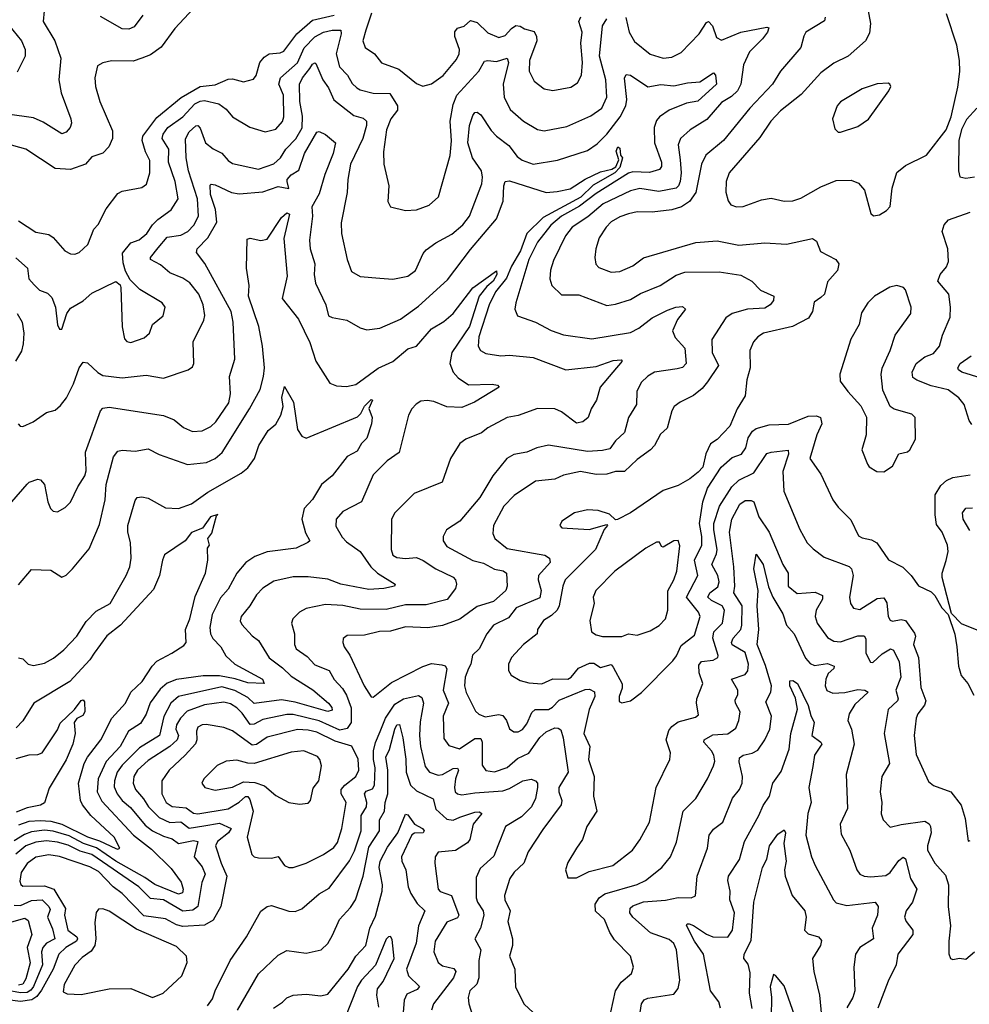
# Model space of a CAD drawing. Extents: x 1552033 to 1694788, y 811965 to 917215.
# Tile 270 of 632: x 1580111 to 1584501, y 908953 to 913503. Entities that reach past the tile are written whole.
import ezdxf

# ---------------------------------------------------------------- set-up
doc = ezdxf.new("R2010")
doc.units = 0

msp = doc.modelspace()

# ---------------------------------------------------------------- linework, layer by layer
at = {"layer": '0CON20XD'}
for points in [[(1584024.3, 913595), (1584044.4, 913485.6), (1584038.9, 913441.1), (1584020, 913405), (1583940, 913335), (1583875, 913301.8), (1583815, 913257.7), (1583722.9, 913157.1), (1583628.2, 913081.8), (1583583.8, 913035), (1583531.7, 912958.3), (1583390.6, 912795), (1583376.9, 912755), (1583374.4, 912705.6), (1583385.7, 912665.7), (1583398.3, 912648.3), (1583425, 912638.6), (1583455, 912639.4), (1583539.6, 912670.4), (1583585, 912678.1), (1583645, 912664.4), (1583685, 912665.6), (1583721.7, 912678.3), (1583815, 912731.1), (1583885, 912760.8), (1583955, 912761.5), (1583987.9, 912747.9), (1584015.4, 912715.4), (1584045, 912607.5), (1584057, 912597)], [(1580223.8, 913545), (1580220, 913495), (1580272.5, 913405), (1580300.4, 913325), (1580292.5, 913225), (1580303.2, 913165), (1580347.8, 913045), (1580350, 913025), (1580344, 913005), (1580325, 912984.3), (1580305, 912975.7), (1580219.3, 913029.3), (1580175, 913049.5), (1580055, 913067.5)], [(1580914.6, 913555), (1580827.4, 913462.6), (1580765, 913376.4), (1580715, 913341.5), (1580676, 913325)], [(1581736.5, 913533.5), (1581710.7, 913455), (1581697.7, 913405), (1581707.8, 913375), (1581750.5, 913345), (1581784, 913304), (1581862.9, 913275), (1581945, 913208.6), (1581975, 913195.8), (1582015, 913206.7), (1582067.8, 913245), (1582130.1, 913319.9), (1582142.5, 913345), (1582143.5, 913365), (1582122.9, 913425), (1582122.6, 913447.4), (1582135, 913464.5), (1582165, 913473.9), (1582195, 913499.1), (1582225, 913490), (1582275, 913443.2), (1582325, 913421.1), (1582355, 913430.4), (1582385, 913463.2), (1582405, 913476), (1582425, 913474.1), (1582445, 913461.8), (1582489, 913449), (1582500.2, 913425), (1582501, 913405), (1582467.2, 913315), (1582465.4, 913265.4), (1582489.8, 913219.8), (1582535, 913184.3), (1582575.6, 913175.6), (1582658.1, 913191.9), (1582688.9, 913211.1), (1582707.4, 913247.4), (1582712.5, 913305), (1582704.3, 913395), (1582710.5, 913445), (1582695.3, 913495), (1582705, 913516.8)], [(1584057, 912597), (1584085, 912601.2), (1584118.3, 912621.7), (1584135, 912640), (1584144, 912725), (1584165, 912796.7), (1584205, 912830), (1584303, 912877), (1584393.3, 912995), (1584416.1, 913053.9), (1584448, 913192), (1584456.3, 913263.7), (1584454.6, 913315), (1584442.3, 913385), (1584395, 913530)], [(1580093.3, 912403.3), (1580146.7, 912355), (1580153.6, 912305), (1580177.5, 912277.5), (1580202.7, 912252.7), (1580239, 912239), (1580259.1, 912219.1), (1580276.7, 912175), (1580285, 912092.5), (1580295, 912072.5), (1580305, 912072.5), (1580329.1, 912145), (1580345, 912170.5), (1580405, 912203.9), (1580445, 912239.1), (1580555, 912293.3), (1580575, 912277.5), (1580578.8, 912265), (1580584.6, 912084.6), (1580595, 912028.8), (1580606.5, 912016.5), (1580625, 912011.5), (1580686.8, 912033.2), (1580710.9, 912055), (1580725.5, 912094.5), (1580774.3, 912135), (1580784, 912175), (1580768.8, 912195), (1580666.7, 912256.7), (1580621.1, 912301.1), (1580600.5, 912340.5), (1580589.1, 912379.1), (1580585.3, 912425), (1580625, 912472.3), (1580663.5, 912486.5), (1580698.5, 912515), (1580724.5, 912555.5), (1580750.1, 912579.9), (1580810.5, 912625), (1580843.2, 912675), (1580829, 912755), (1580799.4, 912845), (1580800.2, 912905), (1580769.8, 912955), (1580774.8, 912975), (1580795.2, 913005), (1580865.6, 913054.4), (1580921.1, 913115), (1580945, 913127.6), (1580965, 913130), (1581032, 913115), (1581065, 913090.6), (1581094.6, 913054.6), (1581175, 913006.7), (1581245, 912985.5), (1581295, 912996.9), (1581325, 913032.5), (1581332.3, 913055), (1581330.6, 913155), (1581308.8, 913205), (1581317.2, 913235), (1581395.3, 913304.7), (1581426.6, 913373.4), (1581475, 913424.7), (1581515, 913446), (1581555.7, 913455.7), (1581595, 913455.4), (1581597.4, 913437.4), (1581574.3, 913345), (1581589.6, 913285), (1581626.5, 913246.5), (1581648.3, 913208.3), (1581668.7, 913188.7), (1581685, 913178.9), (1581744.2, 913164.2), (1581821.9, 913161.9), (1581856.8, 913105), (1581857.3, 913085), (1581827.2, 913045), (1581806.7, 912995), (1581792.9, 912892.9), (1581793.6, 912835), (1581816.9, 912735), (1581812.7, 912662.7), (1581825, 912638.8), (1581895, 912621.9), (1581945, 912624.4), (1582004, 912646), (1582047.5, 912685), (1582101.3, 912875), (1582106.2, 912943.8), (1582100.7, 913035), (1582115, 913112), (1582131.8, 913155), (1582234, 913265), (1582258.8, 913311.2), (1582274.6, 913315.4), (1582315, 913309.8), (1582365, 913325.5), (1582369.7, 913305), (1582345.7, 913205), (1582350.5, 913145), (1582378, 913088), (1582439.4, 913035), (1582505, 912995.5), (1582535, 912990.5), (1582640.4, 913009.6), (1582751, 913059), (1582801.5, 913095), (1582824.7, 913145.3), (1582820, 913225), (1582790.7, 913335), (1582805.3, 913474.7), (1582825, 913507.5)], [(1580105, 912573.1), (1580185, 912521.4), (1580245, 912510.5), (1580266, 912496), (1580318.8, 912435), (1580345, 912420.8), (1580365, 912419.2), (1580385, 912426.9), (1580426.4, 912465), (1580453.8, 912535), (1580473.5, 912556.5), (1580511, 912629), (1580565, 912700.6), (1580585, 912710.5), (1580675, 912728.1), (1580697.4, 912742.6), (1580711.8, 912795), (1580713, 912853), (1580692.3, 912892.3), (1580676.8, 912945), (1580679.5, 912965), (1580745, 913050.9), (1580856.9, 913143.1), (1580945, 913194.2), (1581015, 913202.9), (1581075, 913228.9), (1581095, 913230.3), (1581145, 913215.6), (1581192, 913228), (1581203.6, 913245), (1581220.6, 913305), (1581240.4, 913329.6), (1581264, 913346), (1581315, 913350.8), (1581331.7, 913358.3), (1581392.1, 913437.9), (1581465, 913500.9), (1581565, 913524.8)], [(1580680, 913525), (1580639.3, 913470.7), (1580615, 913460), (1580585, 913461.5), (1580485, 913517.5)], [(1583834.5, 913515), (1583831.7, 913498.3), (1583745.7, 913445), (1583735, 913426.7), (1583722.2, 913375), (1583627.8, 913265), (1583590.4, 913205), (1583486.6, 913095), (1583364.6, 912945), (1583282.6, 912877.4), (1583262.1, 912835), (1583235.9, 912704.1), (1583207, 912663), (1583170.8, 912639.2), (1583125.3, 912624.7), (1583035, 912613.3), (1582965.3, 912615.3), (1582925, 912606), (1582885, 912592.3), (1582845, 912569.2), (1582821.8, 912545), (1582789.6, 912495), (1582774.6, 912445), (1582770, 912405), (1582773.6, 912373.6), (1582787.4, 912357.4), (1582845, 912337.3), (1582885, 912339.6), (1582945, 912365.4), (1582995, 912403.1), (1583235.9, 912474.1), (1583335, 912481.6), (1583435, 912461.1), (1583555, 912472.5), (1583655, 912465.5), (1583775, 912491.4), (1583795, 912480), (1583812.8, 912432.8), (1583884, 912395), (1583898.1, 912375), (1583891.1, 912345), (1583845, 912291.9), (1583830.6, 912235), (1583815, 912220), (1583782.7, 912197.3), (1583775.9, 912154.1), (1583756.6, 912123.4), (1583683.8, 912085), (1583550, 912055), (1583522.9, 912037.1), (1583503.1, 912015), (1583486.7, 911975), (1583488.2, 911895), (1583471.7, 911838.3), (1583464.2, 911765), (1583426.9, 911705), (1583394.2, 911625), (1583335, 911562.5), (1583305, 911542.5), (1583283, 911497), (1583268.6, 911435), (1583247.8, 911412.2), (1583208.6, 911381.4), (1583155, 911351.1), (1583085, 911328.1), (1582935, 911224.2), (1582875, 911193.3), (1582865, 911192.5), (1582837.7, 911217.7), (1582785, 911235.6), (1582735, 911237.8), (1582675.4, 911224.6), (1582616.7, 911185), (1582607.5, 911165), (1582617.5, 911155), (1582743.2, 911146.8), (1582825, 911170), (1582827.5, 911165), (1582813.3, 911146.7), (1582773.1, 911055), (1582632.2, 910915), (1582621.1, 910885), (1582605.2, 910795), (1582595.4, 910774.6), (1582569.9, 910750.1), (1582532.7, 910727.3), (1582504.3, 910685), (1582502.5, 910665), (1582440.4, 910615), (1582384.3, 910555), (1582370, 910525), (1582370.8, 910495), (1582383.3, 910473.3), (1582425, 910449.2), (1582465, 910438.6), (1582523.8, 910433.8), (1582575, 910457.2), (1582645, 910455.3), (1582660, 910465), (1582693.4, 910506.5), (1582745, 910529.1), (1582765, 910529), (1582795, 910508.8), (1582845, 910523.1), (1582855, 910511.1), (1582895.5, 910434.5), (1582896.2, 910413.8), (1582881.4, 910375), (1582882.3, 910352.3), (1582895, 910346.7), (1582935, 910355.8), (1582985, 910394.2), (1583129.6, 910540.4), (1583146.8, 910563.2), (1583168.3, 910611.7), (1583230.8, 910659.2), (1583255.7, 910745.7), (1583248.4, 910765), (1583192.7, 910835), (1583245.8, 910935), (1583229.7, 911005), (1583264.5, 911075.5), (1583264.8, 911115), (1583252.7, 911175), (1583268.1, 911275), (1583291, 911339), (1583354, 911436), (1583405, 911479.4), (1583446.9, 911495), (1583466.8, 911525), (1583479.1, 911570.9), (1583499, 911601), (1583515, 911613.3), (1583575, 911630.5), (1583665, 911634.6), (1583755, 911671.1), (1583795, 911672.9), (1583812.5, 911665), (1583819.6, 911635), (1583795.2, 911584.8), (1583763.1, 911475), (1583815, 911402.5), (1583870, 911285), (1583895, 911250.8), (1583952.6, 911192.6), (1583988.2, 911118.2), (1584005, 911108.5), (1584049.1, 911099.1), (1584072.9, 911085), (1584127.6, 911007.6), (1584193.8, 910973.8), (1584231.4, 910935), (1584266.3, 910886.3), (1584325, 910859.2), (1584342, 910842), (1584374, 910785), (1584402.5, 910755), (1584434.2, 910664.2), (1584443.1, 910605), (1584451.4, 910515), (1584463, 910473), (1584493.8, 910435), (1584521.7, 910381.7)], [(1582913.4, 913513.4), (1582928.2, 913445), (1582952.8, 913402.8), (1583024.7, 913344.7), (1583085.7, 913325.7), (1583125, 913330), (1583168.1, 913351.9), (1583252.2, 913437.8), (1583285, 913490.6), (1583295, 913495.7), (1583313.3, 913475), (1583331.7, 913421.7), (1583355, 913408.5), (1583445, 913446), (1583565, 913468.2), (1583573.8, 913465), (1583567.1, 913445), (1583545.2, 913414.8), (1583483.9, 913355), (1583457.1, 913295), (1583444.7, 913205), (1583428.6, 913175), (1583401.9, 913148.1), (1583355, 913120.4), (1583287.5, 913042.5), (1583210.6, 912995), (1583165.3, 912954.7), (1583155.3, 912924.7), (1583164.3, 912855.7)], [(1580059.3, 913479.3), (1580119.1, 913405), (1580135.5, 913365), (1580136.7, 913335), (1580099.7, 913260.3)], [(1580676, 913325), (1580635, 913312.2), (1580535, 913312.7), (1580495, 913304.4), (1580470.2, 913289.8), (1580457.5, 913235), (1580461.9, 913195), (1580481.8, 913125), (1580539.5, 912989.5), (1580540.4, 912955), (1580523.5, 912916.5), (1580495, 912886.7), (1580445, 912869.6), (1580414.7, 912835.3), (1580345, 912811.5), (1580275.3, 912815.3), (1580138.8, 912905), (1580045, 912931.5)], [(1580103.6, 911635), (1580112.5, 911625), (1580125, 911623.8), (1580172.9, 911645), (1580235, 911688), (1580275, 911699.4), (1580299.8, 911720.2), (1580326.9, 911755), (1580359.4, 911820.6), (1580385, 911894.3), (1580405, 911920.6), (1580425, 911918.1), (1580472.2, 911872.2), (1580495, 911858.7), (1580585, 911847.5), (1580695, 911860), (1580775, 911846.5), (1580890, 911885), (1580910.3, 911899.7), (1580915.7, 911915), (1580912.9, 912015), (1580962.5, 912115), (1580966.1, 912136.1), (1580959.1, 912185), (1580938.8, 912235), (1580896.9, 912286.9), (1580865, 912308.4), (1580805, 912334.1), (1580761.1, 912371.1), (1580715.5, 912395), (1580716.1, 912405), (1580750.7, 912449.3), (1580791.9, 912498.1), (1580855, 912507.5), (1580888.2, 912525), (1580916.1, 912553.9), (1580937.1, 912595), (1580933.2, 912675), (1580891.9, 912805), (1580880.2, 912865), (1580877.2, 912952.8), (1580895, 912984.6), (1580925, 913012.9), (1580935, 913014), (1580945, 913001.4), (1580969.7, 912935), (1581005, 912906.7), (1581045.9, 912885.9), (1581075, 912852.5), (1581095, 912839.2), (1581215, 912812.7), (1581285, 912837.6), (1581316.1, 912865), (1581341.1, 912905), (1581387.6, 912952.4), (1581416.4, 913003.6), (1581417.4, 913057.4), (1581405.5, 913125), (1581404.8, 913205), (1581418.2, 913235), (1581451.6, 913278.4), (1581465, 913297.5), (1581475, 913304.4), (1581480.4, 913300.4), (1581512.3, 913225), (1581538.8, 913188.8), (1581562.7, 913132.7), (1581655, 913060.8), (1581698, 913048), (1581714, 913034), (1581714.7, 913015), (1581696.8, 912955), (1581640.7, 912835), (1581627.7, 912765), (1581625.4, 912705), (1581596.2, 912563.8), (1581597.9, 912515), (1581624.6, 912394.6), (1581645, 912339.2), (1581685, 912317.1), (1581775, 912308.1), (1581835, 912304.4), (1581905, 912318.2), (1581940, 912345), (1581976.7, 912423.3), (1581990.2, 912439.8), (1582035, 912472.2), (1582108.1, 912511.9), (1582158.8, 912555), (1582189.6, 912595), (1582247.2, 912745), (1582250.5, 912775), (1582245, 912804.3), (1582204.6, 912864.6), (1582182.5, 912935), (1582190.9, 913015), (1582205, 913061.2), (1582215, 913074), (1582225, 913076), (1582243, 913063), (1582290.7, 912990.7), (1582315, 912964.6), (1582372.1, 912922.1), (1582411.1, 912871.1), (1582433.5, 912853.5), (1582485, 912835.9), (1582596.6, 912853.4), (1582735, 912899.6), (1582780.8, 912929.2), (1582825, 912973.8), (1582885.9, 913055), (1582913.3, 913105), (1582917.3, 913135), (1582906.1, 913233.9), (1582915, 913250), (1582935, 913247.1), (1583015, 913193.6), (1583075, 913203.2), (1583135, 913198.2), (1583197.7, 913212.3), (1583255, 913215.9), (1583318.3, 913258.3), (1583327.6, 913247.6), (1583331.2, 913205), (1583245, 913126.2), (1583192.6, 913117.4), (1583113.1, 913085), (1583068.5, 913055), (1583055, 913038.1), (1583044.1, 913005), (1583045.9, 912935), (1583078, 912845), (1583078.4, 912825), (1583068.9, 912811.1), (1583022.6, 912797.4), (1582945, 912799.8), (1582925, 912794.5), (1582775, 912699.7), (1582698.8, 912641.2), (1582615, 912595.9), (1582566.2, 912553.8), (1582505, 912475.4), (1582465.2, 912395), (1582403.9, 912195), (1582400, 912165), (1582411.4, 912135), (1582496, 912106), (1582567.1, 912067.1), (1582625, 912046.9), (1582755, 912028.2), (1582935, 912057.9), (1582972.8, 912077.2), (1583034.4, 912125.6), (1583105, 912161.3), (1583143.3, 912175), (1583175, 912177.7), (1583187.9, 912165), (1583151.5, 912118.5), (1583128.1, 912065), (1583141.4, 912035), (1583185.5, 911985), (1583191.5, 911915), (1583175, 911895.5), (1583149.6, 911890.4)], [(1583905, 912983.8), (1583985, 913009.2), (1584035, 913044.2), (1584128.8, 913175), (1584137.5, 913195), (1584132.5, 913205), (1584125, 913210), (1584075, 913207.1), (1584005.6, 913184.4), (1583905, 913124), (1583890, 913105), (1583867.5, 913045), (1583879.3, 912999.3), (1583893.9, 912983.9), (1583905, 912983.8)], [(1584535, 913094), (1584487.7, 913042.3), (1584464, 912996), (1584452, 912945), (1584451.4, 912805), (1584457.5, 912777.5), (1584485, 912770.5), (1584525, 912776.4)], [(1580074.3, 911275), (1580145, 911356), (1580155, 911365.8), (1580195, 911380), (1580207.3, 911377.3), (1580226, 911355), (1580241.4, 911275), (1580253.6, 911243.6), (1580265, 911232), (1580285, 911229.2), (1580321.3, 911248.7), (1580345, 911274.2), (1580379.6, 911345), (1580412.5, 911395), (1580418.5, 911418.5), (1580415.5, 911505), (1580483.8, 911695), (1580495, 911708.1), (1580525, 911712.1), (1580775, 911674.6), (1580825, 911654.6), (1580868.6, 911618.6), (1580909.8, 911600.2), (1580955, 911603.1), (1580995, 911623.2), (1581017.8, 911645), (1581077, 911733), (1581085.6, 911775), (1581081.2, 911855), (1581105.4, 911934.6), (1581097.3, 912105), (1581088.2, 912155), (1580966.1, 912376.1), (1580927.4, 912427.4), (1580930.9, 912445), (1580980.6, 912495), (1581021.8, 912568.2), (1581016, 912626), (1580992.3, 912695), (1580991.8, 912738.2), (1580996, 912744), (1581015, 912739.6), (1581089.2, 912705), (1581125, 912699.1), (1581235, 912707.6), (1581305, 912733.1), (1581355, 912723.3), (1581347.1, 912755), (1581347.8, 912765), (1581365, 912786.4), (1581401.7, 912808.3), (1581427.9, 912885), (1581485, 912983.1), (1581495, 912986.7), (1581525, 912973.1), (1581570.4, 912935), (1581560, 912885), (1581521.6, 912788.4), (1581495, 912698), (1581461.5, 912638.5), (1581464.2, 912595), (1581450.6, 912485), (1581453.2, 912445), (1581475.9, 912375), (1581471.8, 912325), (1581478.8, 912285), (1581525.8, 912185.8), (1581538.6, 912135), (1581555, 912126.7), (1581623.3, 912115), (1581685, 912078.6), (1581715, 912070.6), (1581775, 912077.8), (1581870.5, 912119.5), (1581955, 912179.5), (1582088.9, 912301.1), (1582195, 912440.8), (1582315, 912583.6), (1582346.3, 912665), (1582348.8, 912735), (1582355, 912755.7), (1582375, 912758.2), (1582545, 912705.4), (1582595, 912708.7), (1582655, 912722), (1582725, 912767.1), (1582795, 912800.9), (1582848, 912812), (1582866.9, 912823.1), (1582880, 912855), (1582868.7, 912895), (1582875.4, 912915.4), (1582885, 912910), (1582887.7, 912877.7), (1582898, 912865), (1582885, 912820), (1582862.3, 912795), (1582761.8, 912738.2), (1582705, 912683), (1582530.8, 912589.1), (1582455.5, 912515), (1582425.9, 912435), (1582385, 912364.8), (1582361, 912309), (1582310.5, 912245), (1582281.4, 912185), (1582233.1, 912036.9), (1582230.9, 911995), (1582240.8, 911975), (1582265, 911961.1), (1582335, 911950), (1582375, 911952.3), (1582485, 911942.9), (1582635.4, 911885.4), (1582775, 911901.2), (1582855, 911927.9), (1582891.7, 911931.7), (1582896, 911925), (1582853.5, 911875), (1582794.5, 911805), (1582777.1, 911745), (1582753.1, 911705), (1582739.2, 911665), (1582713.3, 911645), (1582685, 911639.4), (1582615, 911690.7), (1582585.2, 911705.2), (1582505, 911706.1), (1582415, 911674.3), (1582365, 911664.4), (1582275, 911617.3), (1582245, 911594.4), (1582173.8, 911565), (1582146.2, 911545), (1582102, 911475), (1582063.7, 911366.3), (1581935, 911312.9), (1581845.6, 911225), (1581829.5, 911195), (1581828.2, 911055), (1581835, 911028.6), (1581855, 911017.1), (1581895, 911013.1), (1581945, 911017.4), (1581975.7, 911004.3), (1582035, 910965.9), (1582115, 910927.3), (1582125.6, 910915), (1582130.5, 910895), (1582125.6, 910875), (1582086.6, 910823.4), (1581990.3, 910799.7), (1581895, 910799.1), (1581805, 910777.4), (1581685, 910779), (1581605, 910795.3), (1581525, 910801.3), (1581435, 910782.7), (1581405, 910765.6), (1581373.1, 910735), (1581367.5, 910715), (1581381.5, 910665), (1581381.3, 910615), (1581388.5, 910595), (1581440.4, 910560.4), (1581475, 910522.5), (1581541.2, 910495), (1581563.8, 910453.8), (1581602.5, 910412.5), (1581621.6, 910381.6), (1581643, 910323), (1581643.4, 910255), (1581625, 910226.9), (1581590.5, 910220.5), (1581495, 910263.3), (1581375, 910292.5), (1581345, 910291.6), (1581235, 910268.5), (1581195, 910247.1), (1581175.7, 910245.7), (1581139, 910299), (1581115, 910322.8), (1581085, 910341.3), (1581055, 910349), (1580965, 910336.9), (1580885, 910306.9), (1580854, 910275), (1580836, 910245), (1580833, 910225), (1580844.8, 910195), (1580838.1, 910175), (1580805.3, 910144.7), (1580705, 910080.2), (1580655, 910035.3), (1580637.9, 910005), (1580635.3, 909975), (1580646.9, 909945), (1580683, 909903), (1580705.6, 909865), (1580755.9, 909815.9), (1580805, 909793.8), (1580855.4, 909795.4), (1580895, 909767.6), (1580962, 909778), (1581035, 909790.6), (1581088.5, 909765), (1581076.8, 909745), (1581025.7, 909705), (1581016.6, 909685), (1581042.1, 909605), (1581068.9, 909545), (1581040, 909405), (1581005, 909342.3), (1580965, 909319.2), (1580865, 909313), (1580835, 909320.2), (1580785, 909347.2), (1580685, 909361.5), (1580585.1, 909465.1), (1580543.3, 909495), (1580475, 909567), (1580435, 909587.6), (1580295, 909635.2), (1580245, 909643.6), (1580185, 909632.4), (1580145, 909604.1), (1580118.2, 909561.8), (1580111.8, 909521.8), (1580115.9, 909505.9), (1580125, 909498.2), (1580225, 909500.3), (1580268.6, 909485), (1580322.8, 909395), (1580318.7, 909365), (1580333.2, 909295), (1580374.6, 909265), (1580378.8, 909255), (1580373.8, 909245), (1580324.7, 909215), (1580292.1, 909185), (1580265.9, 909115), (1580212.2, 909017.8), (1580190.5, 908989.5), (1580166.8, 908973.2), (1580115, 908966.1), (1580055, 908972.9)], [(1583164.3, 912855.7), (1583168.4, 912795), (1583164.4, 912755.6), (1583156.2, 912735), (1583145.1, 912724.9), (1583065, 912709.6), (1582977.2, 912722.8), (1582935, 912712.8), (1582808.1, 912651.9), (1582737.2, 912592.8), (1582665, 912544), (1582633.3, 912505), (1582578.8, 912391.2), (1582564.7, 912345.3), (1582561.8, 912305), (1582570.6, 912275), (1582615, 912232.2), (1582695, 912232), (1582825, 912182.3), (1582865, 912188), (1582935, 912210), (1582981.3, 912238.7), (1583071.4, 912275), (1583145, 912322.3), (1583186.3, 912336.3), (1583345, 912337.8), (1583445, 912322.5), (1583494.7, 912294.7), (1583535, 912253.1), (1583596.7, 912225), (1583595.8, 912205), (1583580, 912185), (1583555, 912169.7), (1583475, 912165.7), (1583404.7, 912145.3), (1583374.8, 912125.3), (1583310.8, 912025), (1583312.4, 911965), (1583341.5, 911905), (1583290.4, 911829.6), (1583265, 911798.8), (1583225, 911766.7), (1583164.2, 911735.8), (1583136.7, 911715), (1583125.5, 911695), (1583104.4, 911615.6), (1583072.6, 911587.4), (1583045.7, 911535), (1583027.5, 911515), (1582965, 911470.5), (1582906, 911415), (1582865, 911414.6), (1582825, 911402.8), (1582775, 911401.2), (1582704, 911416), (1582625, 911397.9), (1582585, 911380.4), (1582495, 911370.4), (1582396.5, 911305), (1582349.2, 911255), (1582300.9, 911165), (1582298, 911128), (1582307.8, 911105), (1582365, 911059.3), (1582538.9, 911028.9), (1582560, 911015), (1582563.3, 910995), (1582508.9, 910935), (1582506.9, 910915), (1582521.8, 910865), (1582515, 910831.1), (1582405.5, 910785), (1582371, 910739), (1582300.9, 910705), (1582270.9, 910665), (1582234.5, 910595.5), (1582203.7, 910566.3), (1582196.5, 910525), (1582185, 910504.4), (1582170, 910465), (1582166.6, 910425), (1582175, 910394.3), (1582218.1, 910308.1), (1582233.8, 910293.8), (1582261.9, 910281.9), (1582325, 910292.4), (1582345, 910286.9), (1582361.3, 910265), (1582375.4, 910225.4), (1582395, 910211.5), (1582415, 910211.8), (1582435, 910222.7), (1582455, 910248.5), (1582478.6, 910301.4), (1582494.1, 910315.9), (1582555, 910314.7), (1582574.1, 910325.9), (1582605, 910358.8), (1582725, 910407.2), (1582745, 910410), (1582767.6, 910397.6), (1582768.8, 910375), (1582743.5, 910315), (1582718.2, 910205), (1582746.2, 910145), (1582740.4, 910085), (1582766.2, 910005), (1582762.9, 909915), (1582778.5, 909845), (1582733.1, 909775), (1582713.1, 909715), (1582685.5, 909674.5), (1582645, 909608.8), (1582634.3, 909575), (1582645, 909537.5), (1582685, 909538), (1582744, 909566), (1582852.5, 909595), (1582943.3, 909665), (1582977.6, 909712.4), (1583022.9, 909795), (1583052.9, 909955), (1583116.9, 910085), (1583120, 910115), (1583100, 910175), (1583111.2, 910218.8), (1583125, 910236.9), (1583155, 910258.9), (1583235, 910279.2), (1583249.4, 910290.6), (1583239.5, 910345), (1583241.5, 910365), (1583268.2, 910435), (1583251.8, 910485), (1583250.1, 910519.9), (1583263.3, 910536.7), (1583317.3, 910542.7), (1583337.8, 910555), (1583339.6, 910565), (1583314.8, 910645.2), (1583320.2, 910675), (1583359.4, 910715), (1583368.8, 910775), (1583358.9, 910795), (1583308.6, 910818.6), (1583291.9, 910835), (1583300.9, 910855), (1583337.6, 910882.4), (1583344.8, 910905), (1583338.5, 910935), (1583310.2, 910985), (1583332.5, 911035), (1583335.2, 911055), (1583319, 911145), (1583319.5, 911175), (1583345.2, 911255), (1583403.6, 911345), (1583435, 911374.7), (1583505, 911408.9), (1583565, 911497.9), (1583584.7, 911505.3), (1583663.5, 911513.5), (1583664.2, 911495), (1583638.4, 911415), (1583643.3, 911325), (1583717, 911147), (1583751.4, 911085), (1583778.5, 911058.5), (1583829.4, 911019.4), (1583945, 910976.2), (1583956.7, 910965), (1583963.1, 910935), (1583946.1, 910835), (1583951.5, 910805), (1583965, 910784.3), (1583995, 910777.5), (1584075, 910828.9), (1584105, 910831.5), (1584118.7, 910808.7), (1584125.3, 910745.3), (1584135, 910728.6), (1584145, 910723.3), (1584185, 910732), (1584205, 910727.3), (1584248, 910668), (1584251.9, 910655), (1584242.6, 910615), (1584266.2, 910555), (1584276.4, 910416.4), (1584300.4, 910355), (1584293.9, 910335), (1584262.1, 910295), (1584255.4, 910275), (1584246.4, 910195), (1584255, 910106.7), (1584312.2, 909982.2), (1584335, 909964.4), (1584415, 909934.2), (1584463, 909873), (1584482.1, 909812.1), (1584495, 909706.7), (1584505, 909710)], [(1580105, 910890.8), (1580165, 910962), (1580255, 910958.8), (1580305, 910927.5), (1580325, 910936.2), (1580355, 910966.2), (1580432.4, 911057.6), (1580479.5, 911170.5), (1580506.1, 911285), (1580510, 911355), (1580545, 911483.8), (1580565, 911509.4), (1580585, 911514.3), (1580645, 911508.6), (1580705, 911519.5), (1580755, 911494.4), (1580887, 911447), (1580975, 911456.6), (1581014.8, 911475.2), (1581046.6, 911503.4), (1581172.9, 911705), (1581222, 911795), (1581238.3, 911855), (1581242.1, 911895), (1581232.6, 911995), (1581216, 912085), (1581168.2, 912225), (1581171.9, 912275), (1581159.2, 912355), (1581161.7, 912488.3), (1581176.9, 912493.1), (1581225, 912483.1), (1581255, 912489.6), (1581321.5, 912588.5), (1581345, 912610), (1581357.6, 912605), (1581332, 912492), (1581347.9, 912317.9), (1581324.4, 912215), (1581399.1, 912119.1), (1581451.7, 912011.7), (1581480, 911925), (1581545, 911824.2), (1581575, 911810.6), (1581621.2, 911808.8), (1581665, 911816.7), (1581767.8, 911892.2), (1581835, 911923.9), (1581905, 911981.5), (1581945.2, 911994.8), (1582015, 912074.5), (1582071.3, 912108.7), (1582114.7, 912145.3), (1582205.8, 912264.2), (1582315, 912342.5), (1582317.1, 912325), (1582300, 912295), (1582270, 912270), (1582234.8, 912225), (1582190.9, 912085), (1582108.9, 911965), (1582099.7, 911915), (1582114.7, 911874.7), (1582137.6, 911847.6), (1582186.1, 911816.1), (1582295, 911818.9), (1582320, 911815), (1582326.7, 911805), (1582213.5, 911735), (1582155, 911711), (1582085, 911714.1), (1582025, 911739), (1581995, 911743.8), (1581965, 911739.8), (1581943.5, 911726.5), (1581923.3, 911705), (1581907.5, 911675), (1581865, 911502.5), (1581808.9, 911465), (1581745, 911400), (1581690.6, 911275), (1581605, 911230.5), (1581574.5, 911195), (1581571.9, 911161.9), (1581601.9, 911111.9), (1581620.8, 911090.8), (1581685.2, 911045.2), (1581734.8, 910974.8), (1581765.5, 910945), (1581846.1, 910895), (1581842.9, 910885), (1581794.1, 910874.1), (1581725, 910870.3), (1581595, 910895.2), (1581535, 910917.1), (1581445, 910928), (1581375, 910928.7), (1581285, 910908), (1581235, 910875.5), (1581206.2, 910845), (1581175.2, 910794.8), (1581134.5, 910745), (1581130, 910725), (1581137.6, 910707.6), (1581185, 910655.7), (1581215, 910634), (1581263.9, 910553.9), (1581325, 910508), (1581365, 910469.3), (1581465.6, 910405.6), (1581538.5, 910345), (1581554.5, 910325), (1581555, 910312.5), (1581535, 910306.6), (1581385, 910348.5), (1581320.4, 910360.4), (1581195, 910343.8), (1581165, 910370.4), (1581105, 910402.7), (1581045, 910420.6), (1580844.9, 910375.1), (1580809.8, 910345), (1580776.6, 910283.4), (1580756.9, 910195), (1580665, 910138.6), (1580585, 910058.6), (1580562, 910025), (1580548.7, 909985), (1580548.1, 909958.1), (1580561.9, 909925), (1580585, 909895.3), (1580622.7, 909862.7), (1580691.3, 909781.3), (1580725, 909754), (1580775, 909729.2), (1580815, 909717.1), (1580845, 909696.5), (1580915, 909710.4), (1580934.4, 909705), (1580917.1, 909635), (1580955, 909588.7), (1580968.1, 909555), (1580952.5, 909515), (1580933.6, 909405), (1580911.6, 909388.4), (1580865, 909384), (1580775, 909435.8), (1580715, 909442.2), (1580661.1, 909495), (1580445, 909644.9), (1580390.6, 909660.6), (1580335, 909688.7), (1580285, 909702.1), (1580235, 909708.3), (1580185, 909702.7), (1580138.9, 909685), (1580092.7, 909647.3)], [(1584512.1, 911632.1), (1584500.5, 911650.5), (1584476.7, 911725), (1584451.9, 911755), (1584402.8, 911792.8), (1584325, 911811.9), (1584257.6, 911837.6), (1584240.1, 911850.1), (1584237.1, 911875), (1584254.6, 911915), (1584295, 911944.7), (1584335, 911961.1), (1584363.3, 911995), (1584376.7, 912045), (1584411.9, 912128.1), (1584413.6, 912175), (1584405.9, 912235), (1584355.5, 912295), (1584366.1, 912325), (1584395, 912360.5), (1584404.3, 912385.7), (1584402, 912445), (1584375.4, 912525), (1584385, 912555.8), (1584405, 912578.2), (1584505, 912614.3)], [(1584105, 911413.8), (1584145, 911440), (1584175, 911496.2), (1584215, 911506.2), (1584226.2, 911515), (1584252.5, 911565), (1584250, 911665), (1584235, 911680), (1584153.6, 911703.6), (1584135, 911716), (1584100.9, 911790.9), (1584093.1, 911863.1), (1584097.8, 911892.2), (1584135.5, 911975), (1584157.5, 912045), (1584230, 912145), (1584231.8, 912175), (1584205.7, 912255), (1584196, 912265), (1584165, 912275.5), (1584132.6, 912267.4), (1584062, 912225), (1584031.4, 912195), (1584001.7, 912148.3), (1583991.1, 912095), (1583952.4, 912027.6), (1583901.9, 911865), (1583903.2, 911833.2), (1583939.2, 911785), (1583999.1, 911719.1), (1584025.7, 911665.7), (1584024, 911585), (1584004.3, 911515), (1584029.7, 911449.7), (1584037.1, 911437.1), (1584072.5, 911415), (1584105, 911413.8)], [(1580098.5, 912145), (1580122.1, 912105), (1580130.5, 912055), (1580126.9, 912005), (1580118.6, 911971.4), (1580090.8, 911925)], [(1584556.1, 911846.1), (1584466, 911875), (1584450, 911885), (1584447.8, 911895), (1584459.1, 911915), (1584509.5, 911950.5)], [(1583149.6, 911890.4), (1583045, 911874.6), (1583015, 911856.4), (1582983.7, 911826.3), (1582963.1, 911785), (1582962.5, 911725), (1582924.7, 911665), (1582906.2, 911595), (1582865, 911557.3), (1582839.4, 911520.6), (1582805, 911511.7), (1582735, 911508.4), (1582555, 911537.1), (1582502, 911525), (1582455.9, 911504.1), (1582395, 911493.1), (1582363.1, 911475), (1582298.5, 911395), (1582237.9, 911295), (1582145, 911185.6), (1582083.7, 911146.3), (1582068.1, 911115), (1582069.1, 911095), (1582085, 911068.5), (1582205, 911003.8), (1582255, 910991.8), (1582305, 910964.1), (1582345.6, 910955.6), (1582361.5, 910945), (1582364.5, 910885), (1582358.2, 910865), (1582301.8, 910815), (1582225, 910791.8), (1582145, 910733.2), (1582065, 910704), (1581997.7, 910692.3), (1581895, 910697.1), (1581825, 910677.2), (1581774.7, 910675.3), (1581705, 910659.6), (1581625, 910657.1), (1581605.9, 910644.1), (1581604.2, 910625), (1581611.4, 910605), (1581636.9, 910566.9), (1581702.8, 910425), (1581735, 910373.8), (1581745, 910372), (1581830, 910440), (1581975, 910514.8), (1582015, 910528.2), (1582061.7, 910521.7), (1582077.2, 910517.2), (1582085, 910502.5), (1582068, 910405), (1582093.2, 910345), (1582068.6, 910285), (1582071.1, 910181.1), (1582095, 910149.5), (1582144.1, 910134.1), (1582215, 910181.7), (1582242, 910182), (1582248.9, 910165), (1582248.2, 910058.2), (1582265, 910033.6), (1582305, 910026.6), (1582365, 910047.8), (1582411.4, 910088.6), (1582465, 910113.3), (1582515, 910185.4), (1582545, 910211.8), (1582585, 910230), (1582599.8, 910229.8), (1582611.7, 910221.7), (1582623.2, 910185), (1582646, 910025), (1582602.9, 909955), (1582603.4, 909935), (1582617.1, 909895), (1582614.1, 909875), (1582529.4, 909760.6), (1582462, 909658), (1582441.5, 909605), (1582396.8, 909563.2), (1582376.2, 909535), (1582351.3, 909455), (1582354, 909435), (1582377.5, 909385), (1582366.7, 909335), (1582389.6, 909255), (1582389.1, 909225), (1582375.5, 909175), (1582399.5, 909115), (1582402.1, 909032.1), (1582443, 908953), (1582525, 908878)], [(1580105, 910554), (1580125, 910548.8), (1580150, 910525), (1580175, 910519.4), (1580225, 910530), (1580266.8, 910553.2), (1580315, 910590.9), (1580375.5, 910655), (1580418.2, 910721.8), (1580465, 910769.2), (1580528.9, 910805), (1580602.5, 910935), (1580619.5, 910975), (1580626.1, 911015), (1580622.6, 911087.4), (1580610, 911135), (1580610, 911165), (1580645, 911281.2), (1580654.3, 911295), (1580675, 911298.8), (1580705, 911291.8), (1580785, 911246.9), (1580845, 911244.6), (1580905, 911266.2), (1580980.8, 911319.2), (1581135, 911408), (1581165, 911432.3), (1581196.1, 911475), (1581216.8, 911535), (1581259.5, 911605), (1581295.2, 911634.8), (1581318.6, 911675), (1581328.9, 911715), (1581322, 911758), (1581335, 911808.8), (1581377.1, 911735), (1581395, 911608.8), (1581415, 911578.6), (1581435, 911568.9), (1581671.9, 911668.1), (1581687.3, 911682.7), (1581705, 911717.1), (1581735, 911748), (1581742.5, 911745), (1581724.1, 911705.9), (1581740, 911665), (1581737.5, 911635), (1581715, 911570), (1581690.8, 911545), (1581671.3, 911508.7), (1581625, 911484.4), (1581555, 911394.6), (1581505.6, 911355), (1581465, 911285.7), (1581426.5, 911245), (1581415.4, 911195), (1581432.3, 911132.3), (1581452.5, 911095), (1581443, 911087), (1581388.7, 911061.3), (1581255.3, 911044.7), (1581198, 911022), (1581155.8, 910994.2), (1581114.8, 910945.2), (1581075, 910871.8), (1581039, 910831), (1581001.2, 910755), (1580989.1, 910695), (1580992.5, 910665), (1581003.6, 910643.6), (1581040.9, 910605), (1581063.2, 910563.2), (1581104.8, 910524.8), (1581233.3, 910455), (1581241.2, 910435), (1581165, 910438.5), (1581107.1, 910457.1), (1581035, 910470.3), (1580958.8, 910471.2), (1580835, 910454.7), (1580792.9, 910437.1), (1580760.4, 910409.6), (1580714.1, 910345.9), (1580696.1, 910293.9), (1580669.2, 910250.8), (1580614.5, 910215.5), (1580575.2, 910145), (1580510, 910075), (1580473.7, 909995), (1580468.8, 909935), (1580491.2, 909891.2), (1580636.2, 909735), (1580719.6, 909669.6), (1580810.7, 909580.7), (1580856.7, 909516.7), (1580866.1, 909485), (1580862.7, 909467.3), (1580845, 909462.5), (1580735, 909506.2), (1580688.8, 909538.8), (1580555, 909615.1), (1580466.2, 909676.2), (1580406.1, 909696.1), (1580339, 909731), (1580265, 909753.6), (1580225, 909757.9), (1580165, 909749.7), (1580132.5, 909737.5), (1580085, 909708.6)], [(1584545, 910679.4), (1584465, 910711.2), (1584418.8, 910758.8), (1584375.4, 910925), (1584375.4, 910945), (1584393.2, 911003.2), (1584402.5, 911045), (1584400.4, 911075), (1584374.6, 911135), (1584349.6, 911169.6), (1584342.9, 911215), (1584342.6, 911307.4), (1584369.3, 911350.7), (1584395, 911373.1), (1584425, 911387.4), (1584505, 911399.2)], [(1582844, 908916), (1582864.7, 909015.3), (1582891.5, 909055), (1582939.2, 909095), (1582948.9, 909125), (1582934.6, 909174.6), (1582861.2, 909251.2), (1582838.8, 909285), (1582814.6, 909344.6), (1582772.6, 909382.6), (1582771.2, 909415), (1582789.1, 909445), (1582816.1, 909463.9), (1582965, 909506.3), (1583003.5, 909525), (1583078.9, 909585), (1583119.1, 909635), (1583147.1, 909702.9), (1583177.3, 909845), (1583235.9, 909904.1), (1583290.8, 909995), (1583318.8, 910055), (1583323.8, 910076.2), (1583319.4, 910105), (1583309.5, 910125), (1583272.9, 910165), (1583274.5, 910175), (1583315, 910198), (1583385, 910203.5), (1583421.1, 910228.9), (1583435.9, 910264.1), (1583441.6, 910305), (1583419.1, 910345), (1583418.5, 910358.5), (1583430.8, 910385), (1583431.3, 910405), (1583400.9, 910455), (1583465, 910477.1), (1583476.1, 910493.9), (1583480.2, 910525), (1583465, 910578.1), (1583404.9, 910614.9), (1583400.8, 910625), (1583409.3, 910645), (1583443.9, 910685), (1583449.4, 910705), (1583450.2, 910795), (1583412.3, 910855), (1583416.7, 910885), (1583412.1, 910975), (1583392.1, 911135), (1583403, 911195), (1583439.7, 911265), (1583465, 911282), (1583491.5, 911281.5), (1583504.8, 911274.8), (1583528.2, 911205), (1583574.8, 911134.8), (1583638.6, 910985), (1583662.8, 910945), (1583663.5, 910885), (1583705, 910851.2), (1583746.2, 910855), (1583787.4, 910857.4), (1583821.7, 910841.7), (1583821.5, 910825), (1583793.4, 910775), (1583788.5, 910745), (1583797.9, 910715), (1583845, 910647.5), (1583875, 910631.2), (1583905, 910627.3), (1583985, 910655.8), (1584015, 910655.5), (1584022.2, 910642.2), (1584021.6, 910575), (1584043.6, 910533.6), (1584055, 910533.1), (1584097.1, 910572.9), (1584135.9, 910595.9), (1584149.8, 910589.8), (1584175.9, 910535), (1584184.8, 910465), (1584161.6, 910405), (1584171.5, 910365), (1584168.2, 910355), (1584125.4, 910315), (1584106.5, 910205), (1584132.1, 910065), (1584096.4, 910005), (1584088.5, 909935), (1584095.5, 909885), (1584093.4, 909833.4), (1584102.9, 909805), (1584135, 909771.4), (1584185.9, 909784.1), (1584295, 909799.1), (1584315, 909787.5), (1584322, 909775), (1584323.6, 909745), (1584306.8, 909685), (1584307.5, 909665), (1584341.4, 909605), (1584389.9, 909549.9), (1584403.8, 909505), (1584402.5, 909405), (1584414.4, 909315), (1584405.7, 909245), (1584405.9, 909185.9), (1584413.3, 909165), (1584425, 909160), (1584455, 909166.7), (1584485, 909161.2), (1584524, 909195)], [(1580107.5, 909782.5), (1580155, 909798.9), (1580205, 909803), (1580255, 909799.4), (1580305, 909784.7), (1580425, 909726.4), (1580479.1, 909709.1), (1580555, 909672.9), (1580565, 909670), (1580573.8, 909675), (1580547.8, 909725), (1580440.3, 909825), (1580401.8, 909875), (1580392, 909895), (1580383.2, 909975), (1580408.1, 910065), (1580423.5, 910095), (1580485.7, 910175), (1580537.4, 910275), (1580600, 910345), (1580624.8, 910395), (1580676.4, 910445), (1580723.1, 910515), (1580745, 910538.8), (1580813.8, 910575), (1580869.1, 910610.9), (1580880, 910625), (1580876.9, 910685), (1580897.8, 910735), (1580922.4, 910837.6), (1580969.2, 910945), (1580980, 911005), (1580978.3, 911061.7), (1580987.5, 911075), (1580981.2, 911105), (1580999.1, 911130.9), (1581020.3, 911209.7), (1581027, 911217), (1580993.5, 911205), (1580956.2, 911153.8), (1580905, 911133.5), (1580875.7, 911094.3), (1580780.5, 911029.5), (1580770.4, 911005), (1580757.7, 910935), (1580729.5, 910870.5), (1580577.5, 910705), (1580513.7, 910656.3), (1580455.5, 910575.5), (1580435.2, 910545), (1580342, 910445), (1580176.1, 910343.9), (1580125, 910263.5), (1580095, 910230)], [(1584502.4, 911142.4), (1584472.5, 911195), (1584469.5, 911225), (1584485, 911246.5), (1584515, 911246.9)], [(1582805, 910652.5), (1582895, 910653.3), (1582925, 910664.5), (1582965, 910658.1), (1583025, 910678.6), (1583066.9, 910703.1), (1583096.2, 910733.8), (1583106.4, 910775), (1583106.9, 910863.1), (1583135.3, 910915), (1583148.4, 910955), (1583161.7, 911071.7), (1583155, 911095.7), (1583134.4, 911095.6), (1583085, 911065.5), (1583077.9, 911067.9), (1583068.8, 911088.8), (1583055, 911089.1), (1583005, 911060.4), (1582861.4, 910955), (1582774.3, 910865), (1582761.4, 910835), (1582765.7, 910805), (1582745.9, 910725.9), (1582753.8, 910675), (1582775, 910660), (1582805, 910652.5)], [(1582971.6, 908865), (1582985.9, 908955), (1582996.9, 908973.1), (1583015, 908981.9), (1583135, 909000), (1583154, 909026), (1583163.2, 909065), (1583147.5, 909205), (1583135, 909234.2), (1583113.1, 909253.1), (1583026.4, 909283.6), (1582944.5, 909355), (1582931.5, 909375), (1582932.9, 909397.1), (1582945, 909408.2), (1582995, 909426.6), (1583095.7, 909434.3), (1583155, 909447.1), (1583215.4, 909444.6), (1583235.5, 909454.5), (1583242.9, 909545), (1583289.6, 909675), (1583297.9, 909735), (1583317.8, 909762.2), (1583361.5, 909795), (1583406.5, 909905), (1583438.2, 909945), (1583451.2, 909975), (1583452.4, 910005), (1583436.3, 910073.7), (1583438, 910092), (1583455, 910103.6), (1583496.4, 910113.6), (1583522.6, 910127.4), (1583554.7, 910175.3), (1583577.9, 910225), (1583586.9, 910285), (1583559.3, 910350.7), (1583582.7, 910395), (1583585.7, 910425), (1583558.1, 910518.1), (1583519.7, 910615), (1583528, 910685), (1583520.5, 910795), (1583524.3, 910865), (1583504.1, 910965), (1583515, 911033.3), (1583548.3, 910985), (1583572.2, 910882.2), (1583592.7, 910835), (1583637.9, 910757.9), (1583655, 910705.8), (1583691.5, 910665), (1583742.7, 910552.7), (1583765, 910528.2), (1583785, 910519.3), (1583845, 910528.4), (1583876.4, 910515), (1583873.6, 910505), (1583848.5, 910481.5), (1583836.9, 910455), (1583834.7, 910425), (1583842.4, 910402.4), (1583870.2, 910390.2), (1583925, 910394.1), (1583985, 910407.1), (1584017.5, 910405), (1584032.5, 910395), (1583971.5, 910338.5), (1583944.5, 910295.5), (1583939.1, 910265), (1583955.5, 910225), (1583968.5, 910155), (1583931.2, 910015), (1583937.3, 909857.3), (1583903.8, 909785), (1583908.6, 909738.6), (1583949.1, 909665), (1583980.4, 909575), (1583995, 909554.5), (1584015, 909544.5), (1584045, 909541.3), (1584115, 909548.6), (1584135, 909561.4), (1584175, 909617.7), (1584195, 909632.5), (1584206.2, 909625), (1584228.4, 909535), (1584258.5, 909485), (1584238.7, 909425), (1584209.5, 909385), (1584201.5, 909355), (1584208.1, 909335), (1584239.1, 909295), (1584239.2, 909275), (1584170.6, 909185), (1584161.9, 909135), (1584125, 909060), (1584078.2, 908935)], [(1583350, 908935), (1583342.5, 908965), (1583304.5, 909015), (1583272.5, 909185), (1583230.2, 909245), (1583192.6, 909317.4), (1583195.9, 909324.1), (1583205, 909324.4), (1583225, 909316.3), (1583285, 909276.7), (1583314.3, 909264.3), (1583385, 909262.4), (1583406.5, 909295), (1583415, 909375.8), (1583393.6, 909435), (1583395.3, 909475.3), (1583384.7, 909525), (1583386.8, 909545), (1583438.7, 909621.3), (1583460.8, 909705), (1583527.6, 909825), (1583547.7, 909872.3), (1583576.8, 909915), (1583592.7, 909975), (1583631, 910029), (1583667.5, 910132.5), (1583675.1, 910204.9), (1583706.2, 910316.2), (1583697.2, 910367.2), (1583670.8, 910425), (1583671.7, 910448.3), (1583685, 910450), (1583706.2, 910435), (1583755, 910334.3), (1583767.4, 910287.4), (1583783.2, 910255), (1583772.9, 910195), (1583813.8, 910165), (1583818.8, 910155), (1583784.3, 910105), (1583777.5, 910052.5), (1583759.1, 909955), (1583770.2, 909885), (1583753.5, 909835), (1583744.7, 909735), (1583771.5, 909635), (1583788.8, 909595), (1583872.5, 909435), (1583885, 909421.9), (1583935, 909408.7), (1584065, 909425.5), (1584079.6, 909405), (1584076.9, 909365), (1584052.3, 909305), (1584057.8, 909255), (1583995.2, 909214.8), (1583975.2, 909184.7), (1583966.5, 909125), (1583971.5, 909015), (1583962.3, 908985), (1583934, 908936)], [(1580095, 910089.6), (1580155, 910105.4), (1580195, 910106.9), (1580215, 910115.6), (1580285, 910222), (1580297.3, 910252.7), (1580363.5, 910315), (1580395, 910357.1), (1580405, 910360), (1580410.8, 910350.8), (1580411.9, 910305), (1580403.1, 910286.9), (1580375, 910274.3), (1580362.7, 910255), (1580366.9, 910205), (1580356.5, 910155), (1580325, 910082), (1580247.6, 909952.4), (1580225.4, 909884.6), (1580207.5, 909872.5), (1580145, 909861.1), (1580095, 909841.2)], [(1581777, 910213), (1581802.6, 910275), (1581845, 910339.2), (1581885, 910364.2), (1581955, 910380.3), (1581970.1, 910370.1), (1581977.8, 910345), (1581961.5, 910258.5), (1581959.3, 910195), (1581963.2, 910145), (1581985, 910052), (1582005.3, 910025.3), (1582045, 910011.6), (1582065, 910014.3), (1582115, 910042.2), (1582135, 910044.5), (1582140, 910035), (1582125.9, 909995), (1582121.2, 909955), (1582124.6, 909935), (1582134.3, 909925), (1582155, 909920.3), (1582215, 909930.4), (1582345, 909939.3), (1582375, 909949.5), (1582436.4, 909986.4), (1582475, 909993.1), (1582495.5, 909985.5), (1582504.4, 909974.4), (1582504.5, 909954.5), (1582494.5, 909904.5), (1582476.8, 909865), (1582431, 909819), (1582356.5, 909775), (1582321.1, 909685), (1582303, 909637), (1582240.1, 909579.9), (1582221.1, 909538.9), (1582221.1, 909445), (1582226.9, 909425), (1582252.7, 909385), (1582256.4, 909365), (1582240.8, 909305), (1582214.4, 909255), (1582242.5, 909205), (1582233.5, 909155), (1582232.9, 909075), (1582223.4, 909046.6), (1582191.5, 909015), (1582184.4, 908985), (1582187.8, 908955), (1582225, 908834)], [(1581375, 909584.4), (1581435, 909605.6), (1581515, 909644.6), (1581562.7, 909677.2), (1581579.6, 909700.4), (1581600, 909765), (1581619.4, 909885), (1581596.8, 909925), (1581597.6, 909945), (1581614.1, 909965.9), (1581664.1, 910005.9), (1581678.6, 910035), (1581675.7, 910085.7), (1581646.5, 910146.5), (1581568.9, 910168.9), (1581485, 910209.8), (1581445, 910219.5), (1581395, 910222.4), (1581255, 910188.1), (1581205, 910153.4), (1581185, 910151), (1581095, 910217.2), (1581055, 910231.8), (1580973.5, 910246.5), (1580955, 910244.6), (1580935, 910232.9), (1580928, 910215), (1580930, 910175), (1580924.1, 910155.9), (1580875.4, 910105), (1580801.2, 910035), (1580767.3, 909985), (1580767.9, 909925), (1580788.4, 909885), (1580815, 909867.1), (1580880.1, 909860.1), (1580915, 909836.7), (1580935, 909832.7), (1581075, 909856), (1581125, 909886.8), (1581155, 909913.7), (1581165, 909912.8), (1581175, 909898.6), (1581189.4, 909845), (1581162.7, 909725), (1581184.2, 909645), (1581195, 909634.4), (1581215, 909629.4), (1581275, 909628.2), (1581306, 909636), (1581335, 909594.4), (1581355, 909584.4), (1581375, 909584.4)], [(1580979.6, 908945), (1581001.7, 908978.3), (1581013.8, 909015), (1581083.2, 909155), (1581159.6, 909265), (1581225, 909382.9), (1581255, 909404.4), (1581275, 909410), (1581355, 909383.1), (1581385, 909382.1), (1581415, 909393.5), (1581495, 909462.9), (1581540.9, 909489.1), (1581635, 909616.1), (1581658.1, 909661.9), (1581688.8, 909755), (1581689.6, 909825), (1581714.1, 909865.9), (1581715.9, 909885), (1581704.3, 909925.7), (1581712.6, 909937.4), (1581741.2, 909948.8), (1581751, 909965), (1581753.6, 910045), (1581746, 910085), (1581747, 910125), (1581755, 910162.5), (1581777, 910213)], [(1581118.2, 908925), (1581215, 909094.3), (1581305, 909179.4), (1581345, 909200.9), (1581435, 909189.6), (1581503.8, 909205), (1581535, 909234.4), (1581557.1, 909272.9), (1581589.1, 909345), (1581639.9, 909400.1), (1581663.2, 909435), (1581698.1, 909545), (1581725, 909678.5), (1581774.8, 909755), (1581774.3, 909805), (1581797.4, 909845), (1581800, 909885), (1581812.5, 909925), (1581812.1, 910035), (1581803.3, 910095), (1581819.9, 910130.1), (1581844.6, 910225), (1581855, 910244.5), (1581866.4, 910246.4), (1581882.7, 910185), (1581896.4, 910086.4), (1581897.4, 910025), (1581917.1, 909965), (1581945, 909939.7), (1582022.6, 909902.6), (1582034.8, 909854.8), (1582085, 909808.6), (1582115, 909804.3), (1582145, 909818.1), (1582215, 909840.9), (1582235, 909841.8), (1582246.7, 909835), (1582206.6, 909785), (1582191.8, 909715), (1582181, 909699), (1582125, 909663.8), (1582045, 909655.5), (1582030.8, 909635), (1582029.4, 909605), (1582045.5, 909485), (1582055, 909474.6), (1582106.8, 909455), (1582141.3, 909365), (1582135, 909352), (1582085, 909333.1), (1582030.9, 909245), (1582025.3, 909195), (1582045.3, 909145.3), (1582065, 909130.8), (1582118.1, 909118.1), (1582126.9, 909105), (1582115.9, 909075), (1582023.3, 908955), (1582014.6, 908925)], [(1581405, 909877.5), (1581445, 909882.5), (1581455.7, 909894.3), (1581467.8, 909952.2), (1581494.4, 909985), (1581505.5, 910055), (1581498.1, 910085), (1581488.1, 910098.1), (1581425, 910124.7), (1581365, 910118.7), (1581195, 910065.9), (1581165, 910066.9), (1581115, 910080.8), (1581065, 910077.3), (1581024.1, 910055.9), (1580961.4, 909995), (1580952.5, 909975), (1580966.7, 909955), (1581015, 909942.7), (1581095, 909956), (1581145, 909980.4), (1581197.2, 909977.2), (1581242.4, 909962.4), (1581295, 909917.1), (1581355, 909885.7), (1581405, 909877.5)], [(1581284.4, 908935), (1581325, 908962.9), (1581345, 908983.3), (1581375, 908995.6), (1581435, 909000), (1581502.6, 908992.6), (1581535, 909000.4), (1581628.9, 909115), (1581665.3, 909175), (1581710.3, 909225), (1581728.9, 909305), (1581755, 909360), (1581787, 909475), (1581788.4, 909505), (1581773.3, 909585), (1581777.2, 909615), (1581811.3, 909678.7), (1581858.8, 909745), (1581895, 909831.9), (1581905, 909827.8), (1581935.5, 909785.5), (1581973.3, 909765), (1581980.9, 909755), (1581975.2, 909744.8), (1581936.1, 909743.9), (1581923.8, 909736.2), (1581876.1, 909635), (1581877.3, 909615), (1581895.2, 909575), (1581906.3, 909495), (1581918.2, 909465), (1581948.5, 909418.5), (1581983.6, 909385), (1581953.8, 909315), (1581943.1, 909235), (1581898.9, 909115), (1581908.2, 909085), (1581959.2, 909035), (1581948.6, 909021.4), (1581899.9, 909000.1), (1581888, 908972), (1581884, 908915)], [(1583496.1, 908933.9), (1583485.2, 909005), (1583488.3, 909098.3), (1583478.8, 909138.8), (1583458.6, 909165), (1583459.1, 909185), (1583492.8, 909247.2), (1583505.3, 909425), (1583544.3, 909585), (1583565, 909624.3), (1583577.1, 909685), (1583615, 909738.9), (1583645, 909758.8), (1583651.4, 909745), (1583643.6, 909696.4), (1583654.2, 909615), (1583646.5, 909575), (1583649.2, 909545), (1583681.9, 909455), (1583740.4, 909385), (1583746, 909355), (1583738.1, 909295), (1583755, 909277.8), (1583803.8, 909265), (1583817.1, 909247.1), (1583813.1, 909225), (1583775.6, 909165), (1583782.5, 909105), (1583807.9, 908995), (1583820.5, 908865)], [(1580085, 909411.7), (1580115, 909409.4), (1580165, 909432.8), (1580215, 909435.7), (1580246.1, 909405), (1580251.7, 909391.7), (1580240, 909355), (1580262.2, 909302.2), (1580272.6, 909255), (1580234.4, 909235.6), (1580217.3, 909215), (1580211.9, 909195), (1580217, 909135), (1580174.2, 909035), (1580162.4, 909017.6), (1580145, 909007.8), (1580115, 909005.9), (1580048, 909018)], [(1580725, 908984.2), (1580773.3, 909005), (1580860.8, 909085), (1580884.3, 909145.7), (1580881.4, 909175), (1580835, 909219.6), (1580650.8, 909300.8), (1580525, 909383.1), (1580495, 909393.3), (1580475, 909392), (1580465, 909377.5), (1580458.5, 909331.5), (1580463.2, 909255), (1580458.9, 909225), (1580441.2, 909198.8), (1580400.1, 909169.9), (1580365, 909133.3), (1580316.7, 909045), (1580311.1, 909011.1), (1580330.6, 909000.6), (1580395, 908998.9), (1580525, 909024.5), (1580625, 909025.5), (1580725, 908984.2)], [(1580075, 909334.4), (1580135, 909350.5), (1580149.7, 909339.7), (1580166.6, 909275), (1580144.8, 909215), (1580159, 909145), (1580139.6, 909070.4), (1580125, 909045.9), (1580105, 909041.8)], [(1581771.1, 908938.9), (1581761.2, 908995), (1581765.3, 909024.7), (1581791.4, 909058.6), (1581841.2, 909165), (1581832.8, 909252.8), (1581825, 909266.2), (1581815, 909264.5), (1581805, 909254.3), (1581756.1, 909133.9), (1581690.7, 909065), (1581673, 909035), (1581610.1, 908879.9)], [(1583723.2, 908815), (1583645, 909038.6), (1583605, 909086.7), (1583595, 909091.2), (1583579.8, 909035), (1583586.8, 908985), (1583584.1, 908895)]]:
    msp.add_lwpolyline(points, dxfattribs=at)

doc.saveas('drawing.dxf')
